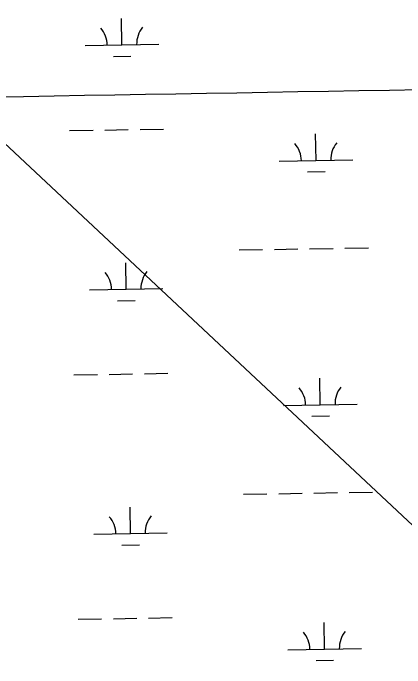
# Model space of a CAD drawing. Extents: x 3903937 to 3942190, y 260677 to 286651.
# Drawn here: x 3927953 to 3928486, y 277707 to 278599 of the extents above; entities that cross this region are included whole.
import ezdxf

# ---------------------------------------------------------------- set-up
doc = ezdxf.new("R2010")
doc.units = 0
for name, color, linetype in [('V-GRID-MAJR', 7, 'Continuous'), ('V-UTIL-LINE', 7, 'Continuous'), ('V-WETL-SWMP', 7, 'Continuous')]:
    doc.layers.add(name, color=color, linetype=linetype)

msp = doc.modelspace()

# ---------------------------------------------------------------- linework, layer by layer
at = {"layer": 'V-GRID-MAJR'}
msp.add_spline([(3907996.24, 278136.14), (3913310.65, 278227.75), (3918625.05, 278320.13), (3923939.43, 278413.28), (3929253.81, 278507.2), (3934568.16, 278601.9), (3939882.5, 278697.37), (3939882.51, 278697.37)], degree=3, dxfattribs=at)
at = {"layer": 'V-UTIL-LINE'}
msp.add_lwpolyline([(3921517.35, 284435.91), (3929017.83, 277413.47), (3932265.61, 273984.1), (3936271.06, 267959.08), (3937259.25, 266527.6)], dxfattribs=at)
at = {"layer": 'V-WETL-SWMP'}
for p, q in [((3928100.79, 278555.45), (3928100.15, 278591.44)), ((3928050.79, 278554.57), (3928150.78, 278556.33)), ((3928089.06, 278539.81), (3928113.05, 278540.23)), ((3928029.42, 278438.74), (3928061.42, 278439.3)), ((3928077.41, 278439.58), (3928109.41, 278440.15)), ((3928125.41, 278440.43), (3928157.4, 278440.99)), ((3928365.03, 278398.21), (3928364.4, 278434.2)), ((3928315.04, 278397.33), (3928415.02, 278399.09)), ((3928353.3, 278382.57), (3928377.3, 278382.99)), ((3928308.31, 278277.12), (3928340.3, 278277.69)), ((3928356.3, 278277.97), (3928388.3, 278278.53)), ((3928404.29, 278278.81), (3928436.29, 278279.38)), ((3928260.32, 278276.28), (3928292.31, 278276.84)), ((3928106.64, 278222.82), (3928106.01, 278258.82)), ((3928056.65, 278221.94), (3928156.63, 278223.7)), ((3928094.91, 278207.18), (3928118.91, 278207.61)), ((3928131.26, 278107.81), (3928163.25, 278108.37)), ((3928035.27, 278106.12), (3928067.27, 278106.68)), ((3928083.27, 278106.96), (3928115.26, 278107.52)), ((3928370.88, 278065.59), (3928370.25, 278101.58)), ((3928320.89, 278064.71), (3928420.88, 278066.47)), ((3928359.16, 278049.95), (3928383.15, 278050.37)), ((3928266.17, 277943.65), (3928298.16, 277944.22)), ((3928314.16, 277944.5), (3928346.16, 277945.06)), ((3928362.15, 277945.34), (3928394.15, 277945.91)), ((3928410.15, 277946.19), (3928442.14, 277946.75)), ((3928112.49, 277890.2), (3928111.86, 277926.19)), ((3928062.5, 277889.32), (3928162.49, 277891.08)), ((3928100.77, 277874.56), (3928124.76, 277874.98)), ((3928041.13, 277773.49), (3928073.12, 277774.06)), ((3928089.12, 277774.34), (3928121.12, 277774.9)), ((3928137.11, 277775.18), (3928169.11, 277775.75)), ((3928376.74, 277732.96), (3928376.11, 277768.96)), ((3928326.75, 277732.08), (3928426.73, 277733.84)), ((3928365.01, 277717.32), (3928389.01, 277717.75))]:
    msp.add_line(p, q, dxfattribs=at)
for centre, start, end in [((3928045.54, 278554.95), 0.23658, 41.78024), ((3928156.01, 278556.89), 140.23658, 181.78024), ((3928309.79, 278397.71), 0.23658, 41.78024), ((3928420.26, 278399.66), 140.23658, 181.78024), ((3928051.4, 278222.33), 0.23658, 41.78024), ((3928161.87, 278224.27), 140.23658, 181.78024), ((3928315.64, 278065.09), 0.23658, 41.78024), ((3928426.11, 278067.03), 140.23658, 181.78024), ((3928057.25, 277889.7), 0.23658, 41.78024), ((3928167.72, 277891.65), 140.23658, 181.78024), ((3928321.5, 277732.47), 0.23658, 41.78024), ((3928431.96, 277734.41), 140.23658, 181.78024)]:
    msp.add_arc(centre, 35.25, start, end, dxfattribs=at)

doc.saveas('drawing.dxf')
